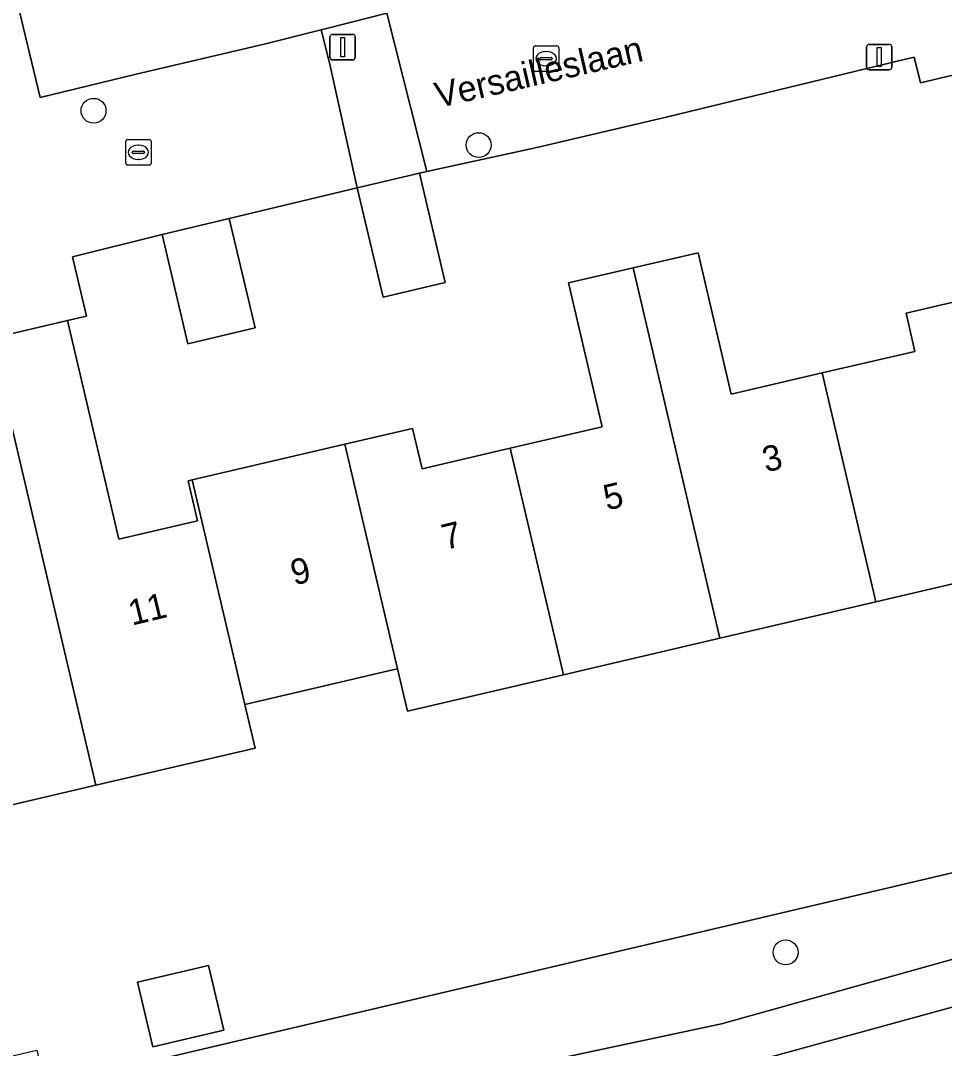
# Model space of a CAD drawing. Extents: x 158455 to 159797, y 387218 to 388672.
# Drawn here: x 159140.6 to 159176.88, y 388438.04 to 388478.42 of the extents above; entities that cross this region are included whole.
import ezdxf

# ---------------------------------------------------------------- set-up
doc = ezdxf.new("R2010")
doc.units = 0
for name, color, linetype in [('IMGEO_Boom', 7, 'Continuous'), ('IMGEO_Erf', 7, 'Continuous'), ('IMGEO_Groenvoorziening', 7, 'Continuous'), ('IMGEO_Kolk', 7, 'Continuous'), ('IMGEO_Lichtmast', 7, 'Continuous'), ('IMGEO_Openbare_ruimte_label', 7, 'Continuous'), ('IMGEO_Pand', 7, 'Continuous'), ('IMGEO_Pand_nummerreeks', 7, 'Continuous'), ('IMGEO_Rijbaan_lokaal_open', 7, 'Continuous'), ('IMGEO_Voetpad_halfverhard', 7, 'Continuous')]:
    doc.layers.add(name, color=color, linetype=linetype)

msp = doc.modelspace()

# ---------------------------------------------------------------- linework, layer by layer
at = {"layer": 'IMGEO_Boom'}
for centre in [(159143.469, 388474.878), (159158.591, 388473.529), (159170.643, 388441.816)]:
    msp.add_circle(centre, 0.489, dxfattribs=at)
at = {"layer": 'IMGEO_Erf'}
for points in [[(159139.032, 388485.1), (159141.372, 388475.398), (159145.145, 388476.315), (159150.163, 388477.489), (159152.406, 388478.059), (159153.597, 388478.361), (159154.983, 388478.713)], [(159179.246, 388476.761), (159175.943, 388475.979), (159175.696, 388476.987), (159174.971, 388476.811), (159173.84, 388476.537), (159165.95, 388474.626), (159160.872, 388473.438), (159159.313, 388473.098), (159158.116, 388472.836), (159156.558, 388472.496), (159156.264, 388472.432), (159157.281, 388468.136), (159154.837, 388467.558), (159153.82, 388471.853), (159148.797, 388470.64), (159149.813, 388466.349), (159147.173, 388465.725), (159146.158, 388470.016), (159142.637, 388469.139), (159143.188, 388466.81), (159142.452, 388466.638), (159144.46, 388458.048), (159147.554, 388458.771), (159147.187, 388460.338), (159147.344, 388460.375), (159153.337, 388461.776), (159155.998, 388462.398), (159156.368, 388460.813), (159159.834, 388461.623), (159163.437, 388462.465), (159162.116, 388468.114), (159164.66, 388468.708), (159167.205, 388469.303), (159168.505, 388463.741), (159172.085, 388464.577), (159175.725, 388465.428), (159175.373, 388466.934), (159181.185, 388468.293)], [(159180.456, 388457.058), (159174.185, 388455.592), (159168.062, 388454.161), (159161.92, 388452.725), (159155.795, 388451.293), (159155.404, 388452.959), (159155.102, 388452.888), (159154.166, 388452.669), (159149.411, 388451.558), (159149.813, 388449.841), (159143.557, 388448.379), (159137.131, 388446.877)], [(159094.465, 388452.756), (159100.57, 388426.284), (159134.796, 388433.785), (159134.557, 388434.908), (159138.018, 388435.745), (159137.69, 388437.148), (159141.242, 388437.978), (159141.574, 388436.559), (159188.655, 388447.639)]]:
    msp.add_lwpolyline(points, dxfattribs=at)
msp.add_lwpolyline([(159145.197, 388440.644), (159147.989, 388441.297), (159148.582, 388438.757), (159145.791, 388438.105)], close=True, dxfattribs=at)
at = {"layer": 'IMGEO_Groenvoorziening'}
for points in [[(159094.465, 388452.756), (159083.566, 388444.249), (159097.514, 388424.087), (159101.044, 388424.926), (159129.676, 388431.727), (159136.254, 388433.137), (159149.139, 388435.097), (159153.628, 388435.917), (159168.126, 388439.011), (159189.219, 388444.902), (159188.655, 388447.639), (159141.574, 388436.559), (159141.703, 388436.008), (159138.15, 388435.178), (159138.023, 388435.724), (159138.018, 388435.745), (159134.557, 388434.908), (159134.796, 388433.785), (159100.57, 388426.284)], [(159190.338, 388439.466), (159189.596, 388443.069), (159168.55, 388437.298), (159154.025, 388434.197), (159149.357, 388433.345), (159134.984, 388431.12), (159135.711, 388428.059), (159143.113, 388429.611), (159143.392, 388428.372), (159154.915, 388431.095), (159154.676, 388432.176), (159160.484, 388433.524), (159160.76, 388432.476)]]:
    msp.add_lwpolyline(points, close=True, dxfattribs=at)
at = {"layer": 'IMGEO_Kolk'}
for p, q in [((159160.815, 388477.425), (159161.667, 388477.425)), ((159160.74, 388476.499), (159160.74, 388477.351)), ((159161.228, 388477.205), (159161.253, 388477.205)), ((159161.741, 388477.351), (159161.741, 388476.499)), ((159160.999, 388476.919), (159160.999, 388476.931)), ((159161.437, 388476.882), (159161.039, 388476.882)), ((159161.042, 388476.968), (159161.44, 388476.968)), ((159161.251, 388476.645), (159161.226, 388476.645)), ((159161.483, 388476.931), (159161.483, 388476.919)), ((159161.667, 388476.425), (159160.815, 388476.425)), ((159144.731, 388472.821), (159144.731, 388473.673)), ((159144.806, 388473.747), (159145.658, 388473.747)), ((159145.219, 388473.527), (159145.244, 388473.527)), ((159145.732, 388473.673), (159145.732, 388472.821)), ((159144.99, 388473.241), (159144.99, 388473.253)), ((159145.428, 388473.204), (159145.03, 388473.204)), ((159145.033, 388473.29), (159145.431, 388473.29)), ((159145.242, 388472.967), (159145.217, 388472.967)), ((159145.474, 388473.253), (159145.474, 388473.241)), ((159145.658, 388472.747), (159144.806, 388472.747))]:
    msp.add_line(p, q, dxfattribs=at)
for points in [[(159160.815, 388477.425), (159161.667, 388477.425)], [(159160.74, 388476.499), (159160.74, 388477.351)], [(159161.741, 388477.351), (159161.741, 388476.499)], [(159161.667, 388476.425), (159160.815, 388476.425)], [(159144.731, 388472.821), (159144.731, 388473.673)], [(159144.806, 388473.747), (159145.658, 388473.747)], [(159145.732, 388473.673), (159145.732, 388472.821)], [(159145.658, 388472.747), (159144.806, 388472.747)]]:
    msp.add_lwpolyline(points, dxfattribs=at)
for centre, radius, start, end in [((159160.817, 388477.349), 0.0765, 91.552, 178.448), ((159160.817, 388477.349), 0.0765, 91.552, 178.448), ((159161.665, 388477.349), 0.0765, 1.552, 88.448), ((159161.665, 388477.349), 0.0765, 1.552, 88.448), ((159161.039, 388476.928), 0.0403, 85.8775, 175.7526), ((159161.036, 388476.918), 0.0366, 178.938, 274.7102), ((159161.44, 388476.925), 0.043, 264.8664, 352.4533), ((159161.444, 388476.93), 0.0386, 1.7309, 96.639), ((159160.817, 388476.501), 0.0765, 181.552, 268.448), ((159160.817, 388476.501), 0.0765, 181.552, 268.448), ((159161.665, 388476.501), 0.0765, 271.552, 358.448), ((159161.665, 388476.501), 0.0765, 271.552, 358.448), ((159144.808, 388473.671), 0.0765, 91.552, 178.448), ((159144.808, 388473.671), 0.0765, 91.552, 178.448), ((159145.656, 388473.671), 0.0765, 1.552, 88.448), ((159145.656, 388473.671), 0.0765, 1.552, 88.448), ((159145.03, 388473.25), 0.0403, 85.8775, 175.7526), ((159145.027, 388473.24), 0.0366, 178.938, 274.7102), ((159145.431, 388473.247), 0.043, 264.8664, 352.4533), ((159145.435, 388473.252), 0.0386, 1.7309, 96.639), ((159144.808, 388472.823), 0.0765, 181.552, 268.448), ((159144.808, 388472.823), 0.0765, 181.552, 268.448), ((159145.656, 388472.823), 0.0765, 271.552, 358.448), ((159145.656, 388472.823), 0.0765, 271.552, 358.448)]:
    msp.add_arc(centre, radius, start, end, dxfattribs=at)
for centre, major_axis, ratio, start_param, end_param in [((159161.227, 388476.925), (-0.387, 0.002), 0.722429, 4.712389, 7.853982), ((159161.252, 388476.925), (-0.39, 0.002), 0.717154, 1.570796, 4.712389), ((159145.218, 388473.247), (-0.387, 0.002), 0.722429, 4.712389, 7.853982), ((159145.243, 388473.247), (-0.39, 0.002), 0.717154, 1.570796, 4.712389)]:
    msp.add_ellipse(centre, major_axis=major_axis, ratio=ratio, start_param=start_param, end_param=end_param, dxfattribs=at)
at = {"layer": 'IMGEO_Lichtmast'}
for p, q in [((159152.854, 388477.878), (159153.644, 388477.878)), ((159153.644, 388477.878), (159152.854, 388477.878)), ((159152.754, 388476.978), (159152.754, 388477.778)), ((159152.754, 388477.778), (159152.754, 388476.978)), ((159153.744, 388477.778), (159153.744, 388476.978)), ((159153.744, 388476.978), (159153.744, 388477.778)), ((159173.925, 388477.487), (159174.715, 388477.487)), ((159174.715, 388477.487), (159173.925, 388477.487)), ((159173.825, 388476.587), (159173.825, 388477.387)), ((159173.825, 388477.387), (159173.825, 388476.587)), ((159174.815, 388477.387), (159174.815, 388476.587)), ((159174.815, 388476.587), (159174.815, 388477.387)), ((159153.644, 388476.878), (159152.854, 388476.878)), ((159152.854, 388476.878), (159153.644, 388476.878)), ((159174.715, 388476.487), (159173.925, 388476.487)), ((159173.925, 388476.487), (159174.715, 388476.487))]:
    msp.add_line(p, q, dxfattribs=at)
for points in [[(159153.174, 388477.753), (159153.324, 388477.753), (159153.324, 388477.003), (159153.174, 388477.003), (159153.174, 388477.753)], [(159174.245, 388477.362), (159174.395, 388477.362), (159174.395, 388476.612), (159174.245, 388476.612), (159174.245, 388477.362)]]:
    msp.add_lwpolyline(points, dxfattribs=at)
for centre, start, end in [((159152.854, 388477.778), 90, 180), ((159152.854, 388477.778), 90, 180), ((159153.644, 388477.778), 0, 90), ((159153.644, 388477.778), 360, 90), ((159173.925, 388477.387), 90, 180), ((159173.925, 388477.387), 90, 180), ((159174.715, 388477.387), 0, 90), ((159174.715, 388477.387), 360, 90), ((159152.854, 388476.978), 180, 270), ((159152.854, 388476.978), 180, 270), ((159153.644, 388476.978), 270, 0), ((159153.644, 388476.978), 270, 0), ((159173.925, 388476.587), 180, 270), ((159173.925, 388476.587), 180, 270), ((159174.715, 388476.587), 270, 0), ((159174.715, 388476.587), 270, 0)]:
    msp.add_arc(centre, 0.1, start, end, dxfattribs=at)
at = {"layer": 'IMGEO_Pand'}
for points in [[(159154.837, 388467.558), (159157.281, 388468.136), (159156.264, 388472.432), (159153.82, 388471.853)], [(159146.158, 388470.016), (159147.173, 388465.725), (159149.813, 388466.349), (159148.797, 388470.64)], [(159172.085, 388464.577), (159168.505, 388463.741), (159167.205, 388469.303), (159164.66, 388468.708), (159168.062, 388454.161), (159174.185, 388455.592)], [(159161.92, 388452.725), (159168.062, 388454.161), (159164.66, 388468.708), (159162.116, 388468.114), (159163.437, 388462.465), (159159.834, 388461.623)], [(159181.806, 388465.635), (159181.185, 388468.293), (159175.373, 388466.934), (159175.725, 388465.428), (159172.085, 388464.577), (159174.185, 388455.592), (159180.456, 388457.058), (159180.225, 388458.045), (159183.407, 388458.789), (159182.677, 388461.911)], [(159147.344, 388460.375), (159147.187, 388460.338), (159147.554, 388458.771), (159144.46, 388458.048), (159142.452, 388466.638), (159139.442, 388465.934), (159143.557, 388448.379), (159149.813, 388449.841), (159149.411, 388451.558)], [(159139.442, 388465.934), (159136.437, 388465.232), (159137.735, 388459.682), (159133.694, 388458.738), (159134.454, 388455.486), (159135.084, 388455.633), (159135.972, 388451.837), (159134.387, 388451.466), (159135.247, 388447.797), (159136.829, 388448.167), (159137.131, 388446.877), (159143.557, 388448.379)], [(159159.834, 388461.623), (159156.368, 388460.813), (159155.998, 388462.398), (159153.337, 388461.776), (159155.404, 388452.959), (159155.795, 388451.293), (159161.92, 388452.725)], [(159153.337, 388461.776), (159147.344, 388460.375), (159149.411, 388451.558), (159154.166, 388452.669), (159155.102, 388452.888), (159155.404, 388452.959)], [(159145.197, 388440.644), (159145.791, 388438.105), (159148.582, 388438.757), (159147.989, 388441.297)]]:
    msp.add_lwpolyline(points, close=True, dxfattribs=at)
at = {"layer": 'IMGEO_Rijbaan_lokaal_open'}
for points in [[(159127.723, 388472.325), (159129.216, 388465.964), (159129.653, 388466.067), (159131.657, 388466.538), (159132.771, 388466.8), (159135.093, 388467.346), (159135.585, 388465.033), (159136.437, 388465.232), (159139.442, 388465.934), (159142.452, 388466.638), (159143.188, 388466.81), (159142.637, 388469.139), (159146.158, 388470.016), (159148.797, 388470.64), (159153.82, 388471.853), (159152.735, 388476.76), (159152.406, 388478.059), (159150.163, 388477.489), (159145.145, 388476.315), (159141.372, 388475.398), (159139.032, 388485.1), (159137.578, 388484.76), (159138.616, 388480.457), (159139.691, 388476.003)], [(159154.983, 388478.713), (159156.558, 388472.496), (159158.116, 388472.836), (159159.313, 388473.098), (159160.872, 388473.438), (159165.95, 388474.626), (159173.84, 388476.537), (159174.971, 388476.811), (159175.696, 388476.987), (159175.943, 388475.979), (159179.246, 388476.761), (159180.082, 388473.098), (159182.587, 388473.7), (159182.698, 388473.727), (159183.06, 388473.814), (159186.159, 388474.56), (159195.126, 388476.731), (159197.997, 388477.415), (159206.959, 388479.532)]]:
    msp.add_lwpolyline(points, dxfattribs=at)
msp.add_lwpolyline([(159156.558, 388472.496), (159154.983, 388478.713), (159153.597, 388478.361), (159152.406, 388478.059), (159152.735, 388476.76), (159153.82, 388471.853), (159156.264, 388472.432)], close=True, dxfattribs=at)
at = {"layer": 'IMGEO_Voetpad_halfverhard'}
for points in [[(159189.801, 388445.065), (159189.219, 388444.902), (159168.126, 388439.011), (159153.628, 388435.917), (159149.139, 388435.097), (159136.254, 388433.137), (159129.676, 388431.727), (159101.044, 388424.926), (159097.514, 388424.087), (159087.206, 388421.638)], [(159105.965, 388424.243), (159117.176, 388426.923), (159117.63, 388424.965), (159118.331, 388425.131), (159124.16, 388426.516), (159125.067, 388426.731), (159124.611, 388428.701), (159134.153, 388430.959), (159135.226, 388426.442), (159136.049, 388426.637), (159135.711, 388428.059), (159134.984, 388431.12), (159149.357, 388433.345), (159154.025, 388434.197), (159168.55, 388437.298), (159189.596, 388443.069)]]:
    msp.add_lwpolyline(points, dxfattribs=at)

# ---------------------------------------------------------------- texts
at = {"layer": 'IMGEO_Openbare_ruimte_label'}
msp.add_text('Versailleslaan', height=1, rotation=12.9388, dxfattribs=at).set_placement((159157.004, 388474.986))
at = {"layer": 'IMGEO_Pand_nummerreeks'}
for s, rotation, p in [('3', 13.5608, (159169.867, 388460.666)), ('5', 13.5608, (159163.625, 388459.169)), ('7', 13.5619, (159157.279, 388457.621)), ('9', 13.5619, (159151.346, 388456.227)), ('11', 13.5619, (159144.974, 388454.65))]:
    msp.add_text(s, height=1, rotation=rotation, dxfattribs=at).set_placement(p)

doc.saveas('drawing.dxf')
